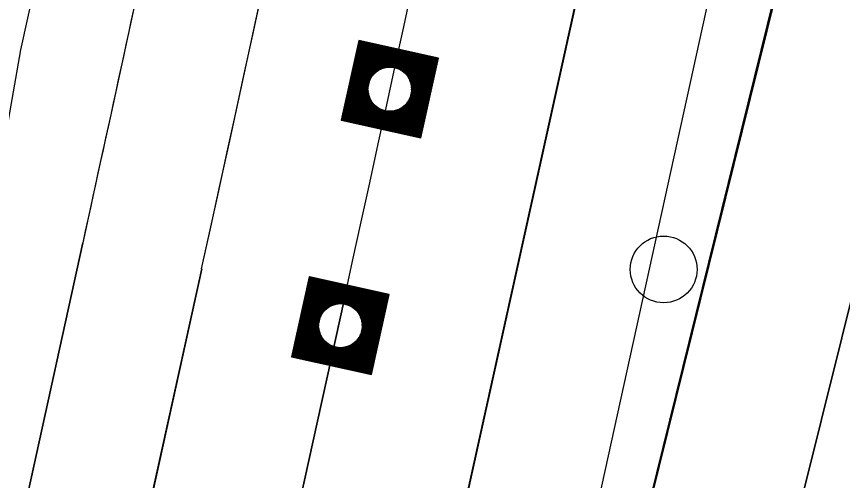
# Model space of a CAD drawing. Extents: x 14104283 to 14120882, y 8635219 to 8671666.
# Drawn here: x 14107793.2 to 14107861.2, y 8639168.6 to 8639206.8 of the extents above; entities that cross this region are included whole.
import ezdxf

# ---------------------------------------------------------------- set-up
doc = ezdxf.new("R2010")
doc.units = 0
for name, color, linetype in [('Cell', 7, 'Continuous'), ('dsnCellElements', 7, 'Continuous'), ('dsnNonPlotable', 7, 'Continuous'), ('dsnPaintPlaceBrokenLineWhite', 7, 'Continuous'), ('dsnPaintPlaceChannelizingLaneWhite', 7, 'Continuous'), ('dsnPaintPlaceChannelizingLaneYellow', 7, 'Continuous'), ('dsnPaintPlaceEdgeLineRightWhite', 7, 'Continuous'), ('dsnPaintRemoveDoubleCenterLineYellow', 7, 'Continuous'), ('dsnShadingPaved', 7, 'Continuous'), ('dsnStdLabel', 7, 'Continuous'), ('dsnStgShadingPrevPav', 7, 'Continuous'), ('Shape', 7, 'Continuous')]:
    doc.layers.add(name, color=color, linetype=linetype)

msp = doc.modelspace()

# ---------------------------------------------------------------- linework, layer by layer
at = {"layer": 'Cell'}
msp.add_circle((14107846.499, 8639185.962), 2.75, dxfattribs=at)
at = {"layer": 'dsnCellElements'}
for centre in [(14107823.961, 8639200.81), (14107819.898, 8639181.326)]:
    msp.add_circle(centre, 1.815, dxfattribs=at)
at = {"layer": 'dsnNonPlotable'}
for p, q in [((14107823.816, 8639200.698), (14107823.816, 8639200.694)), ((14107819.648, 8639181.28), (14107819.647, 8639181.277))]:
    msp.add_line(p, q, dxfattribs=at)
at = {"layer": 'dsnPaintPlaceBrokenLineWhite'}
msp.add_line((14107796.131, 8639073.894), (14107820.195, 8639183.436), dxfattribs=at)
msp.add_arc((14101471.577, 8640578.084), 6500, 347.6102117, 351.3259889, dxfattribs=at)
at = {"layer": 'dsnPaintPlaceChannelizingLaneWhite'}
msp.add_line((14107829.723, 8639053.304), (14107877.736, 8639247.292), dxfattribs=at)
at = {"layer": 'dsnPaintPlaceChannelizingLaneYellow'}
msp.add_line((14107865.823, 8639249.91), (14107818.038, 8639056.041), dxfattribs=at)
at = {"layer": 'dsnPaintPlaceEdgeLineRightWhite'}
msp.add_line((14107808.475, 8639186.011), (14107781.673, 8639064.009), dxfattribs=at)
msp.add_arc((14101471.577, 8640578.084), 6488, 347.6102117, 351.3259889, dxfattribs=at)
at = {"layer": 'dsnPaintRemoveDoubleCenterLineYellow'}
msp.add_line((14107818.073, 8639056.184), (14107866.089, 8639250.411), dxfattribs=at)
at = {"layer": 'dsnShadingPaved'}
for p, q in [((14107818.038, 8639056.041), (14107865.823, 8639249.91)), ((14107877.736, 8639247.292), (14107829.723, 8639053.304)), ((14107784.411, 8639076.469), (14107808.475, 8639186.011)), ((14107820.195, 8639183.436), (14107796.131, 8639073.894))]:
    msp.add_line(p, q, dxfattribs=at)
for radius in [6488, 6500]:
    msp.add_arc((14101471.577, 8640578.084), radius, 347.6102117, 351.3259889, dxfattribs=at)
at = {"layer": 'dsnStdLabel'}
for points in [[(14107826.524, 8639196.793), (14107827.978, 8639203.373), (14107821.398, 8639204.826), (14107819.945, 8639198.246), (14107826.524, 8639196.793)], [(14107826.521, 8639196.794), (14107827.973, 8639203.37), (14107821.401, 8639204.822), (14107819.949, 8639198.249), (14107826.525, 8639196.797)], [(14107826.517, 8639196.795), (14107827.969, 8639203.367), (14107821.403, 8639204.817), (14107819.953, 8639198.252), (14107826.526, 8639196.8)], [(14107826.515, 8639196.951), (14107827.926, 8639203.34), (14107821.431, 8639204.774), (14107819.997, 8639198.279), (14107826.534, 8639196.836)], [(14107826.487, 8639196.995), (14107827.882, 8639203.312), (14107821.459, 8639204.731), (14107820.04, 8639198.307), (14107826.542, 8639196.871)], [(14107826.459, 8639197.038), (14107827.839, 8639203.284), (14107821.486, 8639204.687), (14107820.083, 8639198.335), (14107826.549, 8639196.907)], [(14107826.432, 8639197.081), (14107827.796, 8639203.257), (14107821.514, 8639204.644), (14107820.126, 8639198.362), (14107826.515, 8639196.951)], [(14107826.404, 8639197.125), (14107827.752, 8639203.229), (14107821.542, 8639204.601), (14107820.17, 8639198.39), (14107826.487, 8639196.995)], [(14107826.377, 8639197.168), (14107827.709, 8639203.202), (14107821.569, 8639204.558), (14107820.213, 8639198.418), (14107826.459, 8639197.038)], [(14107826.349, 8639197.211), (14107827.666, 8639203.174), (14107821.597, 8639204.514), (14107820.256, 8639198.445), (14107826.432, 8639197.081)], [(14107826.321, 8639197.254), (14107827.623, 8639203.146), (14107821.624, 8639204.471), (14107820.3, 8639198.473), (14107826.404, 8639197.125)], [(14107826.294, 8639197.298), (14107827.579, 8639203.119), (14107821.652, 8639204.428), (14107820.343, 8639198.5), (14107826.377, 8639197.168)], [(14107826.266, 8639197.341), (14107827.536, 8639203.091), (14107821.68, 8639204.385), (14107820.386, 8639198.528), (14107826.349, 8639197.211)], [(14107826.239, 8639197.384), (14107827.493, 8639203.063), (14107821.707, 8639204.341), (14107820.429, 8639198.556), (14107826.321, 8639197.254)], [(14107826.211, 8639197.427), (14107827.45, 8639203.036), (14107821.735, 8639204.298), (14107820.473, 8639198.583), (14107826.294, 8639197.298)], [(14107826.183, 8639197.471), (14107827.406, 8639203.008), (14107821.762, 8639204.255), (14107820.516, 8639198.611), (14107826.266, 8639197.341)], [(14107826.156, 8639197.514), (14107827.363, 8639202.981), (14107821.79, 8639204.211), (14107820.559, 8639198.639), (14107826.239, 8639197.384)], [(14107826.128, 8639197.557), (14107827.32, 8639202.953), (14107821.818, 8639204.168), (14107820.603, 8639198.666), (14107826.211, 8639197.427)], [(14107826.1, 8639197.601), (14107827.276, 8639202.925), (14107821.845, 8639204.125), (14107820.646, 8639198.694), (14107826.183, 8639197.471)], [(14107826.073, 8639197.644), (14107827.233, 8639202.898), (14107821.873, 8639204.082), (14107820.689, 8639198.721), (14107826.156, 8639197.514)], [(14107826.045, 8639197.687), (14107827.19, 8639202.87), (14107821.901, 8639204.038), (14107820.732, 8639198.749), (14107826.128, 8639197.557)], [(14107826.018, 8639197.73), (14107827.147, 8639202.843), (14107821.928, 8639203.995), (14107820.776, 8639198.777), (14107826.1, 8639197.601)], [(14107825.99, 8639197.774), (14107827.103, 8639202.815), (14107821.956, 8639203.952), (14107820.819, 8639198.804), (14107826.073, 8639197.644)], [(14107825.962, 8639197.817), (14107827.06, 8639202.787), (14107821.983, 8639203.909), (14107820.862, 8639198.832), (14107826.045, 8639197.687)], [(14107825.935, 8639197.86), (14107827.017, 8639202.76), (14107822.011, 8639203.865), (14107820.905, 8639198.859), (14107826.018, 8639197.73)], [(14107825.907, 8639197.903), (14107826.974, 8639202.732), (14107822.039, 8639203.822), (14107820.949, 8639198.887), (14107825.99, 8639197.774)], [(14107825.88, 8639197.947), (14107826.93, 8639202.704), (14107822.066, 8639203.779), (14107820.992, 8639198.915), (14107825.962, 8639197.817)], [(14107825.852, 8639197.99), (14107826.887, 8639202.677), (14107822.094, 8639203.735), (14107821.035, 8639198.942), (14107825.935, 8639197.86)], [(14107825.824, 8639198.033), (14107826.844, 8639202.649), (14107822.121, 8639203.692), (14107821.079, 8639198.97), (14107825.907, 8639197.903)], [(14107825.797, 8639198.077), (14107826.8, 8639202.622), (14107822.149, 8639203.649), (14107821.122, 8639198.998), (14107825.88, 8639197.947)], [(14107825.769, 8639198.12), (14107826.757, 8639202.594), (14107822.177, 8639203.606), (14107821.165, 8639199.025), (14107825.852, 8639197.99)], [(14107825.741, 8639198.163), (14107826.714, 8639202.566), (14107822.204, 8639203.562), (14107821.208, 8639199.053), (14107825.824, 8639198.033)], [(14107825.714, 8639198.206), (14107826.671, 8639202.539), (14107822.232, 8639203.519), (14107821.252, 8639199.08), (14107825.797, 8639198.077)], [(14107825.686, 8639198.25), (14107826.627, 8639202.511), (14107822.26, 8639203.476), (14107821.295, 8639199.108), (14107825.769, 8639198.12)], [(14107825.659, 8639198.293), (14107826.584, 8639202.484), (14107822.287, 8639203.433), (14107821.338, 8639199.136), (14107825.741, 8639198.163)], [(14107825.631, 8639198.336), (14107826.541, 8639202.456), (14107822.315, 8639203.389), (14107821.381, 8639199.163), (14107825.714, 8639198.206)], [(14107825.603, 8639198.379), (14107826.498, 8639202.428), (14107822.342, 8639203.346), (14107821.425, 8639199.191), (14107825.686, 8639198.25)], [(14107825.576, 8639198.423), (14107826.454, 8639202.401), (14107822.37, 8639203.303), (14107821.468, 8639199.218), (14107825.659, 8639198.293)], [(14107825.548, 8639198.466), (14107826.411, 8639202.373), (14107822.398, 8639203.259), (14107821.511, 8639199.246), (14107825.631, 8639198.336)], [(14107825.52, 8639198.509), (14107826.368, 8639202.345), (14107822.425, 8639203.216), (14107821.555, 8639199.274), (14107825.603, 8639198.379)], [(14107825.493, 8639198.553), (14107826.324, 8639202.318), (14107822.453, 8639203.173), (14107821.598, 8639199.301), (14107825.576, 8639198.423)], [(14107825.465, 8639198.596), (14107826.281, 8639202.29), (14107822.481, 8639203.13), (14107821.641, 8639199.329), (14107825.548, 8639198.466)], [(14107825.438, 8639198.639), (14107826.238, 8639202.263), (14107822.508, 8639203.086), (14107821.684, 8639199.357), (14107825.52, 8639198.509)], [(14107825.41, 8639198.682), (14107826.195, 8639202.235), (14107822.536, 8639203.043), (14107821.728, 8639199.384), (14107825.493, 8639198.553)], [(14107825.382, 8639198.726), (14107826.151, 8639202.207), (14107822.563, 8639203), (14107821.771, 8639199.412), (14107825.465, 8639198.596)], [(14107825.355, 8639198.769), (14107826.108, 8639202.18), (14107822.591, 8639202.957), (14107821.814, 8639199.439), (14107825.438, 8639198.639)], [(14107824.011, 8639202.606), (14107822.619, 8639202.913), (14107822.311, 8639201.521)], [(14107823.854, 8639202.603), (14107822.646, 8639202.87), (14107822.379, 8639201.662)], [(14107823.736, 8639202.592), (14107822.674, 8639202.827), (14107822.439, 8639201.765)], [(14107823.637, 8639202.577), (14107822.701, 8639202.783), (14107822.495, 8639201.848)], [(14107823.55, 8639202.559), (14107822.729, 8639202.74), (14107822.548, 8639201.919)], [(14107823.473, 8639202.539), (14107822.757, 8639202.697), (14107822.599, 8639201.981)], [(14107823.402, 8639202.517), (14107822.784, 8639202.654), (14107822.648, 8639202.036)], [(14107823.337, 8639202.494), (14107822.812, 8639202.61), (14107822.696, 8639202.086)], [(14107823.276, 8639202.471), (14107822.84, 8639202.567), (14107822.743, 8639202.131)], [(14107823.219, 8639202.446), (14107822.867, 8639202.524), (14107822.789, 8639202.172)], [(14107823.166, 8639202.421), (14107822.895, 8639202.48), (14107822.835, 8639202.21)], [(14107823.115, 8639202.395), (14107822.922, 8639202.437), (14107822.88, 8639202.245)], [(14107823.067, 8639202.368), (14107822.95, 8639202.394), (14107822.924, 8639202.277)], [(14107823.021, 8639202.341), (14107822.978, 8639202.351), (14107822.968, 8639202.307)], [(14107825.757, 8639200.76), (14107826.065, 8639202.152), (14107824.672, 8639202.46)], [(14107825.755, 8639200.917), (14107826.022, 8639202.124), (14107824.814, 8639202.391)], [(14107825.744, 8639201.035), (14107825.978, 8639202.097), (14107824.917, 8639202.331)], [(14107825.728, 8639201.134), (14107825.935, 8639202.069), (14107825, 8639202.276)], [(14107825.71, 8639201.221), (14107825.892, 8639202.042), (14107825.071, 8639202.223)], [(14107825.69, 8639201.298), (14107825.848, 8639202.014), (14107825.132, 8639202.172)], [(14107825.669, 8639201.369), (14107825.805, 8639201.986), (14107825.188, 8639202.123)], [(14107825.646, 8639201.434), (14107825.762, 8639201.959), (14107825.237, 8639202.075)], [(14107825.622, 8639201.495), (14107825.719, 8639201.931), (14107825.282, 8639202.028)], [(14107825.598, 8639201.552), (14107825.675, 8639201.904), (14107825.323, 8639201.981)], [(14107825.572, 8639201.605), (14107825.632, 8639201.876), (14107825.361, 8639201.936)], [(14107825.546, 8639201.656), (14107825.589, 8639201.848), (14107825.396, 8639201.891)], [(14107825.52, 8639201.704), (14107825.546, 8639201.821), (14107825.429, 8639201.847)], [(14107825.493, 8639201.749), (14107825.502, 8639201.793), (14107825.459, 8639201.803)], [(14107822.165, 8639200.859), (14107821.857, 8639199.467), (14107823.25, 8639199.16)], [(14107822.167, 8639200.702), (14107821.901, 8639199.495), (14107823.109, 8639199.228)], [(14107822.179, 8639200.584), (14107821.944, 8639199.522), (14107823.006, 8639199.288)], [(14107822.194, 8639200.485), (14107821.987, 8639199.55), (14107822.922, 8639199.343)], [(14107822.212, 8639200.399), (14107822.031, 8639199.577), (14107822.852, 8639199.396)], [(14107822.232, 8639200.321), (14107822.074, 8639199.605), (14107822.79, 8639199.447)], [(14107822.254, 8639200.25), (14107822.117, 8639199.633), (14107822.735, 8639199.496)], [(14107822.276, 8639200.185), (14107822.16, 8639199.66), (14107822.685, 8639199.544)], [(14107822.3, 8639200.124), (14107822.204, 8639199.688), (14107822.64, 8639199.592)], [(14107822.325, 8639200.068), (14107822.247, 8639199.716), (14107822.599, 8639199.638)], [(14107822.35, 8639200.014), (14107822.29, 8639199.743), (14107822.561, 8639199.683)], [(14107822.376, 8639199.963), (14107822.333, 8639199.771), (14107822.526, 8639199.728)], [(14107822.403, 8639199.915), (14107822.377, 8639199.798), (14107822.494, 8639199.773)], [(14107822.43, 8639199.87), (14107822.42, 8639199.826), (14107822.464, 8639199.816)], [(14107825.272, 8639198.899), (14107825.483, 8639199.854)], [(14107825.3, 8639198.856), (14107825.543, 8639199.957)], [(14107825.327, 8639198.812), (14107825.611, 8639200.098)], [(14107824.646, 8639199.148), (14107825.189, 8639199.029)], [(14107824.703, 8639199.173), (14107825.161, 8639199.072)], [(14107824.757, 8639199.198), (14107825.134, 8639199.115)], [(14107824.807, 8639199.224), (14107825.106, 8639199.158)], [(14107824.855, 8639199.251), (14107825.079, 8639199.202)], [(14107824.901, 8639199.278), (14107825.051, 8639199.245)], [(14107825.051, 8639199.245), (14107825.087, 8639199.409)], [(14107825.079, 8639199.202), (14107825.133, 8639199.447)], [(14107825.106, 8639199.158), (14107825.179, 8639199.489)], [(14107825.134, 8639199.115), (14107825.226, 8639199.534)], [(14107825.161, 8639199.072), (14107825.274, 8639199.583)], [(14107825.189, 8639199.029), (14107825.324, 8639199.638)], [(14107825.217, 8639198.985), (14107825.375, 8639199.7)], [(14107825.244, 8639198.942), (14107825.427, 8639199.771)], [(14107823.911, 8639199.013), (14107825.41, 8639198.682)], [(14107824.068, 8639199.016), (14107825.382, 8639198.726)], [(14107824.187, 8639199.027), (14107825.355, 8639198.769)], [(14107824.286, 8639199.042), (14107825.327, 8639198.812)], [(14107824.372, 8639199.06), (14107825.3, 8639198.856)], [(14107824.45, 8639199.08), (14107825.272, 8639198.899)], [(14107824.52, 8639199.102), (14107825.244, 8639198.942)], [(14107824.586, 8639199.125), (14107825.217, 8639198.985)], [(14107822.461, 8639177.31), (14107823.915, 8639183.89), (14107817.335, 8639185.343), (14107815.882, 8639178.763), (14107822.461, 8639177.31)], [(14107822.458, 8639177.311), (14107823.91, 8639183.887), (14107817.338, 8639185.338), (14107815.886, 8639178.766), (14107822.462, 8639177.313)], [(14107822.454, 8639177.311), (14107823.906, 8639183.884), (14107817.34, 8639185.334), (14107815.89, 8639178.769), (14107822.463, 8639177.317)], [(14107822.452, 8639177.468), (14107823.863, 8639183.856), (14107817.368, 8639185.291), (14107815.934, 8639178.796), (14107822.471, 8639177.352)], [(14107822.424, 8639177.511), (14107823.819, 8639183.829), (14107817.396, 8639185.247), (14107815.977, 8639178.824), (14107822.479, 8639177.388)], [(14107822.396, 8639177.555), (14107823.776, 8639183.801), (14107817.423, 8639185.204), (14107816.02, 8639178.851), (14107822.486, 8639177.423)], [(14107822.369, 8639177.598), (14107823.733, 8639183.774), (14107817.451, 8639185.161), (14107816.064, 8639178.879), (14107822.452, 8639177.468)], [(14107822.341, 8639177.641), (14107823.69, 8639183.746), (14107817.479, 8639185.118), (14107816.107, 8639178.907), (14107822.424, 8639177.511)], [(14107822.314, 8639177.685), (14107823.646, 8639183.718), (14107817.506, 8639185.074), (14107816.15, 8639178.934), (14107822.396, 8639177.555)], [(14107822.286, 8639177.728), (14107823.603, 8639183.691), (14107817.534, 8639185.031), (14107816.193, 8639178.962), (14107822.369, 8639177.598)], [(14107822.258, 8639177.771), (14107823.56, 8639183.663), (14107817.561, 8639184.988), (14107816.237, 8639178.99), (14107822.341, 8639177.641)], [(14107822.231, 8639177.814), (14107823.516, 8639183.635), (14107817.589, 8639184.945), (14107816.28, 8639179.017), (14107822.314, 8639177.685)], [(14107822.203, 8639177.858), (14107823.473, 8639183.608), (14107817.617, 8639184.901), (14107816.323, 8639179.045), (14107822.286, 8639177.728)], [(14107822.176, 8639177.901), (14107823.43, 8639183.58), (14107817.644, 8639184.858), (14107816.366, 8639179.072), (14107822.258, 8639177.771)], [(14107822.148, 8639177.944), (14107823.387, 8639183.553), (14107817.672, 8639184.815), (14107816.41, 8639179.1), (14107822.231, 8639177.814)], [(14107822.12, 8639177.987), (14107823.343, 8639183.525), (14107817.699, 8639184.771), (14107816.453, 8639179.128), (14107822.203, 8639177.858)], [(14107822.093, 8639178.031), (14107823.3, 8639183.497), (14107817.727, 8639184.728), (14107816.496, 8639179.155), (14107822.176, 8639177.901)], [(14107822.065, 8639178.074), (14107823.257, 8639183.47), (14107817.755, 8639184.685), (14107816.54, 8639179.183), (14107822.148, 8639177.944)], [(14107822.037, 8639178.117), (14107823.214, 8639183.442), (14107817.782, 8639184.642), (14107816.583, 8639179.21), (14107822.12, 8639177.987)], [(14107822.01, 8639178.161), (14107823.17, 8639183.414), (14107817.81, 8639184.598), (14107816.626, 8639179.238), (14107822.093, 8639178.031)], [(14107821.982, 8639178.204), (14107823.127, 8639183.387), (14107817.838, 8639184.555), (14107816.669, 8639179.266), (14107822.065, 8639178.074)], [(14107821.955, 8639178.247), (14107823.084, 8639183.359), (14107817.865, 8639184.512), (14107816.713, 8639179.293), (14107822.037, 8639178.117)], [(14107821.927, 8639178.29), (14107823.04, 8639183.332), (14107817.893, 8639184.469), (14107816.756, 8639179.321), (14107822.01, 8639178.161)], [(14107821.899, 8639178.334), (14107822.997, 8639183.304), (14107817.92, 8639184.425), (14107816.799, 8639179.349), (14107821.982, 8639178.204)], [(14107821.872, 8639178.377), (14107822.954, 8639183.276), (14107817.948, 8639184.382), (14107816.842, 8639179.376), (14107821.955, 8639178.247)], [(14107821.844, 8639178.42), (14107822.911, 8639183.249), (14107817.976, 8639184.339), (14107816.886, 8639179.404), (14107821.927, 8639178.29)], [(14107821.817, 8639178.463), (14107822.867, 8639183.221), (14107818.003, 8639184.295), (14107816.929, 8639179.431), (14107821.899, 8639178.334)], [(14107821.789, 8639178.507), (14107822.824, 8639183.194), (14107818.031, 8639184.252), (14107816.972, 8639179.459), (14107821.872, 8639178.377)], [(14107821.761, 8639178.55), (14107822.781, 8639183.166), (14107818.059, 8639184.209), (14107817.016, 8639179.487), (14107821.844, 8639178.42)], [(14107821.734, 8639178.593), (14107822.737, 8639183.138), (14107818.086, 8639184.166), (14107817.059, 8639179.514), (14107821.817, 8639178.463)], [(14107821.706, 8639178.637), (14107822.694, 8639183.111), (14107818.114, 8639184.122), (14107817.102, 8639179.542), (14107821.789, 8639178.507)], [(14107821.678, 8639178.68), (14107822.651, 8639183.083), (14107818.141, 8639184.079), (14107817.145, 8639179.569), (14107821.761, 8639178.55)], [(14107821.651, 8639178.723), (14107822.608, 8639183.055), (14107818.169, 8639184.036), (14107817.189, 8639179.597), (14107821.734, 8639178.593)], [(14107821.623, 8639178.766), (14107822.564, 8639183.028), (14107818.197, 8639183.993), (14107817.232, 8639179.625), (14107821.706, 8639178.637)], [(14107821.596, 8639178.81), (14107822.521, 8639183), (14107818.224, 8639183.949), (14107817.275, 8639179.652), (14107821.678, 8639178.68)], [(14107821.568, 8639178.853), (14107822.478, 8639182.973), (14107818.252, 8639183.906), (14107817.318, 8639179.68), (14107821.651, 8639178.723)], [(14107821.54, 8639178.896), (14107822.435, 8639182.945), (14107818.279, 8639183.863), (14107817.362, 8639179.708), (14107821.623, 8639178.766)], [(14107821.513, 8639178.939), (14107822.391, 8639182.917), (14107818.307, 8639183.819), (14107817.405, 8639179.735), (14107821.596, 8639178.81)], [(14107821.485, 8639178.983), (14107822.348, 8639182.89), (14107818.335, 8639183.776), (14107817.448, 8639179.763), (14107821.568, 8639178.853)], [(14107821.458, 8639179.026), (14107822.305, 8639182.862), (14107818.362, 8639183.733), (14107817.492, 8639179.79), (14107821.54, 8639178.896)], [(14107821.43, 8639179.069), (14107822.261, 8639182.835), (14107818.39, 8639183.69), (14107817.535, 8639179.818), (14107821.513, 8639178.939)], [(14107821.402, 8639179.113), (14107822.218, 8639182.807), (14107818.418, 8639183.646), (14107817.578, 8639179.846), (14107821.485, 8639178.983)], [(14107821.375, 8639179.156), (14107822.175, 8639182.779), (14107818.445, 8639183.603), (14107817.621, 8639179.873), (14107821.458, 8639179.026)], [(14107821.347, 8639179.199), (14107822.132, 8639182.752), (14107818.473, 8639183.56), (14107817.665, 8639179.901), (14107821.43, 8639179.069)], [(14107821.319, 8639179.242), (14107822.088, 8639182.724), (14107818.5, 8639183.516), (14107817.708, 8639179.929), (14107821.402, 8639179.113)], [(14107821.292, 8639179.286), (14107822.045, 8639182.696), (14107818.528, 8639183.473), (14107817.751, 8639179.956), (14107821.375, 8639179.156)], [(14107819.948, 8639183.122), (14107818.556, 8639183.43), (14107818.248, 8639182.038)], [(14107819.791, 8639183.12), (14107818.583, 8639183.387), (14107818.316, 8639182.179)], [(14107819.673, 8639183.109), (14107818.611, 8639183.343), (14107818.376, 8639182.282)], [(14107819.574, 8639183.094), (14107818.638, 8639183.3), (14107818.432, 8639182.365)], [(14107819.487, 8639183.075), (14107818.666, 8639183.257), (14107818.485, 8639182.436)], [(14107819.41, 8639183.055), (14107818.694, 8639183.214), (14107818.536, 8639182.498)], [(14107819.339, 8639183.034), (14107818.721, 8639183.17), (14107818.585, 8639182.553)], [(14107819.274, 8639183.011), (14107818.749, 8639183.127), (14107818.633, 8639182.602)], [(14107819.213, 8639182.987), (14107818.777, 8639183.084), (14107818.68, 8639182.647)], [(14107819.156, 8639182.963), (14107818.804, 8639183.04), (14107818.726, 8639182.689)], [(14107819.103, 8639182.937), (14107818.832, 8639182.997), (14107818.772, 8639182.726)], [(14107819.052, 8639182.911), (14107818.859, 8639182.954), (14107818.817, 8639182.761)], [(14107819.004, 8639182.885), (14107818.887, 8639182.911), (14107818.861, 8639182.794)], [(14107818.958, 8639182.858), (14107818.915, 8639182.867), (14107818.905, 8639182.824)], [(14107821.694, 8639181.276), (14107822.002, 8639182.669), (14107820.609, 8639182.976)], [(14107821.692, 8639181.433), (14107821.959, 8639182.641), (14107820.751, 8639182.908)], [(14107821.681, 8639181.552), (14107821.915, 8639182.614), (14107820.854, 8639182.848)], [(14107821.665, 8639181.651), (14107821.872, 8639182.586), (14107820.937, 8639182.793)], [(14107821.647, 8639181.737), (14107821.829, 8639182.558), (14107821.008, 8639182.74)], [(14107821.627, 8639181.815), (14107821.785, 8639182.531), (14107821.069, 8639182.689)], [(14107821.606, 8639181.885), (14107821.742, 8639182.503), (14107821.125, 8639182.64)], [(14107821.583, 8639181.951), (14107821.699, 8639182.476), (14107821.174, 8639182.591)], [(14107821.559, 8639182.011), (14107821.656, 8639182.448), (14107821.219, 8639182.544)], [(14107821.535, 8639182.068), (14107821.612, 8639182.42), (14107821.26, 8639182.498)], [(14107821.509, 8639182.122), (14107821.569, 8639182.393), (14107821.298, 8639182.452)], [(14107821.483, 8639182.172), (14107821.526, 8639182.365), (14107821.333, 8639182.408)], [(14107821.457, 8639182.22), (14107821.483, 8639182.337), (14107821.366, 8639182.363)], [(14107821.43, 8639182.266), (14107821.439, 8639182.31), (14107821.396, 8639182.319)], [(14107818.102, 8639181.376), (14107817.794, 8639179.984), (14107819.187, 8639179.676)], [(14107818.105, 8639181.219), (14107817.838, 8639180.011), (14107819.046, 8639179.745)], [(14107818.116, 8639181.101), (14107817.881, 8639180.039), (14107818.943, 8639179.804)], [(14107818.131, 8639181.002), (14107817.924, 8639180.067), (14107818.86, 8639179.86)], [(14107818.149, 8639180.915), (14107817.968, 8639180.094), (14107818.789, 8639179.913)], [(14107818.169, 8639180.838), (14107818.011, 8639180.122), (14107818.727, 8639179.964)], [(14107818.191, 8639180.767), (14107818.054, 8639180.149), (14107818.672, 8639180.013)], [(14107818.213, 8639180.702), (14107818.097, 8639180.177), (14107818.622, 8639180.061)], [(14107818.237, 8639180.641), (14107818.141, 8639180.205), (14107818.577, 8639180.108)], [(14107818.262, 8639180.584), (14107818.184, 8639180.232), (14107818.536, 8639180.155)], [(14107818.287, 8639180.531), (14107818.227, 8639180.26), (14107818.498, 8639180.2)], [(14107818.313, 8639180.48), (14107818.271, 8639180.288), (14107818.463, 8639180.245)], [(14107818.34, 8639180.432), (14107818.314, 8639180.315), (14107818.431, 8639180.289)], [(14107818.367, 8639180.386), (14107818.357, 8639180.343), (14107818.401, 8639180.333)], [(14107821.126, 8639179.545), (14107821.261, 8639180.155)], [(14107821.154, 8639179.502), (14107821.312, 8639180.217)], [(14107821.181, 8639179.459), (14107821.364, 8639180.288)], [(14107821.209, 8639179.415), (14107821.42, 8639180.371)], [(14107821.237, 8639179.372), (14107821.48, 8639180.474)], [(14107821.264, 8639179.329), (14107821.548, 8639180.615)], [(14107819.848, 8639179.53), (14107821.347, 8639179.199)], [(14107820.005, 8639179.533), (14107821.319, 8639179.242)], [(14107820.124, 8639179.544), (14107821.292, 8639179.286)], [(14107820.223, 8639179.559), (14107821.264, 8639179.329)], [(14107820.309, 8639179.577), (14107821.237, 8639179.372)], [(14107820.387, 8639179.597), (14107821.209, 8639179.415)], [(14107820.457, 8639179.619), (14107821.181, 8639179.459)], [(14107820.523, 8639179.641), (14107821.154, 8639179.502)], [(14107820.583, 8639179.665), (14107821.126, 8639179.545)], [(14107820.64, 8639179.69), (14107821.098, 8639179.589)], [(14107820.694, 8639179.715), (14107821.071, 8639179.632)], [(14107820.744, 8639179.741), (14107821.043, 8639179.675)], [(14107820.792, 8639179.768), (14107821.016, 8639179.718)], [(14107820.838, 8639179.795), (14107820.988, 8639179.762)], [(14107820.988, 8639179.762), (14107821.024, 8639179.926)], [(14107821.016, 8639179.718), (14107821.07, 8639179.964)], [(14107821.043, 8639179.675), (14107821.116, 8639180.005)], [(14107821.071, 8639179.632), (14107821.163, 8639180.05)], [(14107821.098, 8639179.589), (14107821.211, 8639180.1)]]:
    msp.add_lwpolyline(points, dxfattribs=at)
at = {"layer": 'dsnStgShadingPrevPav'}
for p, q in [((14107806.301, 8639058.599), (14107860.156, 8639302.55)), ((14107808.475, 8639186.011), (14107781.673, 8639064.009))]:
    msp.add_line(p, q, dxfattribs=at)
for points in [[(14107798.707, 8639188.156), (14107776.022, 8639084.89), (14107783.021, 8639144.91), (14107783.808, 8639150.653), (14107783.895, 8639151.142), (14107785.204, 8639156.754), (14107790.772, 8639188.014), (14107791.749, 8639193.681), (14107793.598, 8639204.063), (14107797.889, 8639223.596), (14107806.007, 8639221.812)], [(14107808.475, 8639186.011), (14107781.673, 8639064.009), (14107773.789, 8639065.741), (14107776.022, 8639084.89), (14107798.707, 8639188.156)]]:
    msp.add_lwpolyline(points, dxfattribs=at)
for centre, radius, start, end in [((14101471.577, 8640578.084), 6478, 347.6102117, 349.5994962), ((14101471.574, 8640578.085), 6488.003, 347.6102121, 349.5964284), ((14101471.577, 8640578.084), 6488, 347.6102117, 349.5964288), ((14101471.577, 8640578.084), 6478, 347.6102117, 347.8880313)]:
    msp.add_arc(centre, radius, start, end, dxfattribs=at)
at = {"layer": 'Shape'}
for p, q in [((14107816.835, 8639056.285), (14107884.584, 8639364.686)), ((14107860.168, 8639302.547), (14107806.313, 8639058.596))]:
    msp.add_line(p, q, dxfattribs=at)

doc.saveas('drawing.dxf')
